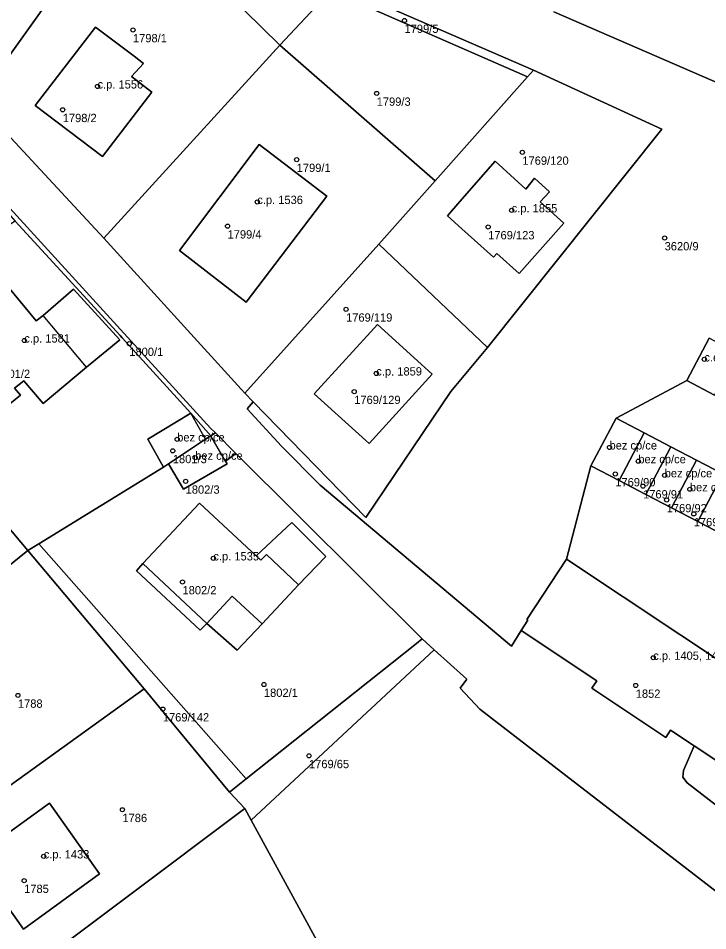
# Model space of a CAD drawing. Extents: x -878211 to -870363, y -1058464 to -1052522.
# Drawn here: x -875165.2 to -875082.1, y -1055486 to -1055376 of the extents above; entities that cross this region are included whole.
import ezdxf

# ---------------------------------------------------------------- set-up
doc = ezdxf.new("R2010")
doc.units = 0
for name, color, linetype in [('Definiční body', 7, 'Continuous'), ('Polygon budovy', 7, 'Continuous'), ('Polygon parcely', 7, 'Continuous')]:
    doc.layers.add(name, color=color, linetype=linetype)

msp = doc.modelspace()

# ---------------------------------------------------------------- linework, layer by layer
at = {"layer": 'Definiční body'}
for centre in [(-875118.67, -1055376.25994), (-875151.39, -1055377.38994), (-875155.66, -1055384.19994), (-875122.02, -1055385.03994), (-875159.85, -1055387.00994), (-875104.47, -1055392.14994), (-875131.66, -1055393.01994), (-875136.41, -1055398.11994), (-875105.76, -1055399.12994), (-875139.99, -1055401.03994), (-875108.59, -1055401.13994), (-875087.33, -1055402.46994), (-875125.71, -1055411.05994), (-875164.48, -1055414.81994), (-875151.83, -1055415.19994), (-875082.54, -1055417.09994), (-875122.07, -1055418.78994), (-875124.73, -1055420.98994), (-875146.06, -1055426.73994), (-875146.59, -1055428.11994), (-875093.97, -1055427.70994), (-875143.89, -1055428.94994), (-875090.5, -1055429.36994), (-875145.04, -1055431.79994), (-875093.27, -1055430.90994), (-875087.32, -1055431.06994), (-875089.93, -1055432.36994), (-875084.29, -1055432.74994), (-875087.08, -1055434.03994), (-875083.82, -1055435.71994), (-875141.7, -1055441.07994), (-875145.42, -1055443.92994), (-875088.7, -1055453.05994), (-875135.61, -1055456.28994), (-875090.81, -1055456.39994), (-875165.25, -1055457.59994), (-875147.79, -1055459.24994), (-875130.18, -1055464.87994), (-875152.66, -1055471.37994), (-875162.14, -1055476.99994), (-875164.5, -1055479.91994)]:
    msp.add_circle(centre, 0.25, dxfattribs=at)
at = {"layer": 'Polygon budovy'}
for points in [[(-875149.13, -1055384.9), (-875151.55, -1055383), (-875150.11, -1055381.42), (-875151.26, -1055380.55), (-875155.91, -1055377.06), (-875163.16, -1055386.48), (-875155.04, -1055392.64)], [(-875145.8, -1055403.99), (-875137.75, -1055410.21), (-875128.04, -1055397.41), (-875136.19, -1055391.18)], [(-875104.04, -1055396.57), (-875107.76, -1055393.22), (-875112.01, -1055398.08), (-875113.51, -1055399.79), (-875111.75, -1055401.37), (-875107.93, -1055404.79), (-875107.53, -1055404.34), (-875104.87, -1055406.76), (-875099.46, -1055400.66), (-875102.31, -1055398.11), (-875101.2, -1055396.91), (-875103, -1055395.25)], [(-875163.06, -1055412.47), (-875167.03, -1055407.63), (-875173.86, -1055413.3), (-875166.97, -1055421.62), (-875166.23, -1055422.46), (-875164.95, -1055421.43), (-875165.68, -1055420.56), (-875164.54, -1055419.67), (-875162.21, -1055422.41), (-875156.99, -1055418.05), (-875162.19, -1055411.8)], [(-875121.93, -1055412.9), (-875129.54, -1055421.24), (-875122.91, -1055427.24), (-875115.33, -1055418.89)], [(-875081.98, -1055414.56), (-875084.66, -1055419.66), (-875081.31, -1055421.4), (-875078.63, -1055416.29)], [(-875149.6, -1055426.72), (-875147.72, -1055430.09), (-875147.09, -1055429.67), (-875142.66, -1055426.71), (-875144.43, -1055423.58)], [(-875096.23, -1055429.91), (-875092.79, -1055431.7), (-875089.78, -1055425.96), (-875093.16, -1055424.19)], [(-875092.79, -1055431.7), (-875089.58, -1055433.37), (-875086.57, -1055427.63), (-875089.78, -1055425.96)], [(-875142.66, -1055426.71), (-875147.09, -1055429.67), (-875145.28, -1055432.74), (-875140.03, -1055429.67), (-875140.22, -1055429.35), (-875142.01, -1055426.31)], [(-875089.58, -1055433.37), (-875086.5, -1055434.98), (-875083.5, -1055429.24), (-875086.57, -1055427.63)], [(-875086.5, -1055434.98), (-875083.33, -1055436.62), (-875080.33, -1055430.89), (-875083.5, -1055429.24)], [(-875083.33, -1055436.62), (-875080.31, -1055438.2), (-875077.31, -1055432.47), (-875080.33, -1055430.89)], [(-875143.36, -1055434.41), (-875150.21, -1055441.7), (-875142.5, -1055448.93), (-875139.42, -1055445.62), (-875135.81, -1055448.97), (-875131.45, -1055444.26), (-875135.31, -1055440.6), (-875135.97, -1055441.3), (-875136.55, -1055440.76)], [(-875074.92, -1055464.34), (-875071.73, -1055459.41), (-875099.15, -1055441.17), (-875103.92, -1055448.45), (-875103.8, -1055448.53), (-875104.62, -1055449.77), (-875095.5, -1055455.85), (-875096.09, -1055456.73), (-875087.18, -1055462.66), (-875086.61, -1055461.77), (-875083.77, -1055463.67), (-875077.44, -1055467.89), (-875076.62, -1055466.65), (-875074.54, -1055468.02), (-875072.97, -1055465.6)], [(-875170.65, -1055477.23), (-875164.59, -1055485.77), (-875155.41, -1055479.12), (-875161.44, -1055470.59)]]:
    msp.add_lwpolyline(points, close=True, dxfattribs=at)
at = {"layer": 'Polygon parcely'}
for points in [[(-875170.26, -1055385.96), (-875163.44, -1055376.55), (-875152.32, -1055360.87), (-875159.2, -1055356.72), (-875153.8, -1055346.82), (-875152.16, -1055345.14), (-875152.36, -1055344.69), (-875152.02, -1055343.83), (-875169.01, -1055334.08), (-875174.72, -1055340.44), (-875172.05, -1055340.47), (-875170.88, -1055342.73), (-875181.92, -1055350.04), (-875185.56, -1055355.33), (-875185.91, -1055355.09), (-875189.55, -1055361.94), (-875176.32, -1055378.72), (-875175.64, -1055380.08)], [(-875150.8, -1055362.37), (-875152.32, -1055360.87), (-875163.44, -1055376.55), (-875170.26, -1055385.96), (-875154.88, -1055402.47), (-875133.71, -1055379.23)], [(-875152.32, -1055360.87), (-875150.8, -1055362.37), (-875127.53, -1055372.62), (-875103.85, -1055383.06), (-875103.12, -1055382.24), (-875126.86, -1055371.9)], [(-875133.71, -1055379.23), (-875127.53, -1055372.62), (-875150.8, -1055362.37)], [(-875165.6, -1055400.42), (-875158.26, -1055408.38), (-875152.93, -1055414.22), (-875152.68, -1055414.51), (-875144.43, -1055423.58), (-875142.01, -1055426.31), (-875141.46, -1055425.97), (-875142.06, -1055425.38), (-875192.54, -1055370.01), (-875192.68, -1055370.88), (-875190.09, -1055373.55), (-875180.49, -1055383.91), (-875174.85, -1055390.06), (-875172.64, -1055392.4)], [(-875127.53, -1055372.62), (-875133.71, -1055379.23), (-875114.97, -1055395.59), (-875103.85, -1055383.06)], [(-875151.26, -1055380.55), (-875155.91, -1055377.06), (-875163.16, -1055386.48), (-875155.04, -1055392.64), (-875149.13, -1055384.9), (-875151.55, -1055383), (-875150.11, -1055381.42)], [(-875151.26, -1055380.55), (-875150.11, -1055381.42), (-875151.55, -1055383), (-875149.13, -1055384.9), (-875155.04, -1055392.64), (-875163.16, -1055386.48), (-875155.91, -1055377.06)], [(-875121.75, -1055403.23), (-875114.97, -1055395.59), (-875133.71, -1055379.23), (-875154.88, -1055402.47), (-875138.35, -1055420.69), (-875137.92, -1055421.17)], [(-875114.97, -1055395.59), (-875121.75, -1055403.23), (-875108.66, -1055415.67), (-875087.66, -1055389.34), (-875103.12, -1055382.24), (-875103.85, -1055383.06)], [(-875137.75, -1055410.21), (-875145.8, -1055403.99), (-875136.19, -1055391.18), (-875128.04, -1055397.41)], [(-875137.75, -1055410.21), (-875128.04, -1055397.41), (-875136.19, -1055391.18), (-875145.8, -1055403.99)], [(-875112.01, -1055398.08), (-875113.51, -1055399.79), (-875111.75, -1055401.37), (-875107.93, -1055404.79), (-875107.53, -1055404.34), (-875104.87, -1055406.76), (-875099.46, -1055400.66), (-875102.31, -1055398.11), (-875101.2, -1055396.91), (-875103, -1055395.25), (-875104.04, -1055396.57), (-875107.76, -1055393.22)], [(-875112.01, -1055398.08), (-875107.76, -1055393.22), (-875104.04, -1055396.57), (-875103, -1055395.25), (-875101.2, -1055396.91), (-875102.31, -1055398.11), (-875099.46, -1055400.66), (-875104.87, -1055406.76), (-875107.53, -1055404.34), (-875107.93, -1055404.79), (-875111.75, -1055401.37), (-875113.51, -1055399.79)], [(-875165.6, -1055400.42), (-875168.91, -1055402.61), (-875185.99, -1055413.91), (-875177.96, -1055423.64), (-875164.04, -1055440.13), (-875162.74, -1055439.33), (-875147.72, -1055430.09), (-875149.6, -1055426.72), (-875144.43, -1055423.58), (-875152.68, -1055414.51), (-875152.93, -1055414.22), (-875158.26, -1055408.38)], [(-875136.92, -1055422.2), (-875123.34, -1055436.15), (-875113.1, -1055420.95), (-875108.66, -1055415.67), (-875121.75, -1055403.23), (-875137.92, -1055421.17)], [(-875156.99, -1055418.05), (-875152.99, -1055414.73), (-875158.56, -1055408.64), (-875162.19, -1055411.8), (-875163.06, -1055412.47), (-875167.03, -1055407.63), (-875173.86, -1055413.3), (-875166.97, -1055421.62), (-875166.23, -1055422.46), (-875164.95, -1055421.43), (-875165.68, -1055420.56), (-875164.54, -1055419.67), (-875162.21, -1055422.41)], [(-875156.99, -1055418.05), (-875162.21, -1055422.41), (-875164.54, -1055419.67), (-875165.68, -1055420.56), (-875164.95, -1055421.43), (-875166.23, -1055422.46), (-875166.97, -1055421.62), (-875173.86, -1055413.3), (-875167.03, -1055407.63), (-875163.06, -1055412.47), (-875162.19, -1055411.8), (-875158.56, -1055408.64), (-875152.99, -1055414.73)], [(-875129.54, -1055421.24), (-875122.91, -1055427.24), (-875115.33, -1055418.89), (-875121.93, -1055412.9)], [(-875129.54, -1055421.24), (-875121.93, -1055412.9), (-875115.33, -1055418.89), (-875122.91, -1055427.24)], [(-875081.98, -1055414.56), (-875084.66, -1055419.66), (-875081.31, -1055421.4), (-875078.63, -1055416.29)], [(-875189.48, -1055460.88), (-875168.93, -1055444.04), (-875164.04, -1055440.13), (-875177.96, -1055423.64), (-875201.99, -1055446.47), (-875192.41, -1055456.85)], [(-875147.09, -1055429.67), (-875142.66, -1055426.71), (-875142.01, -1055426.31), (-875144.43, -1055423.58), (-875149.6, -1055426.72), (-875147.72, -1055430.09)], [(-875089.78, -1055425.96), (-875093.16, -1055424.19), (-875096.23, -1055429.91), (-875092.79, -1055431.7)], [(-875142.01, -1055426.31), (-875142.66, -1055426.71), (-875147.09, -1055429.67), (-875145.28, -1055432.74), (-875140.03, -1055429.67), (-875140.22, -1055429.35), (-875139, -1055428.43), (-875141.46, -1055425.97)], [(-875086.57, -1055427.63), (-875089.78, -1055425.96), (-875092.79, -1055431.7), (-875089.58, -1055433.37)], [(-875139, -1055428.43), (-875140.22, -1055429.35), (-875140.03, -1055429.67), (-875145.28, -1055432.74), (-875147.09, -1055429.67), (-875147.72, -1055430.09), (-875162.74, -1055439.33), (-875137.76, -1055467.65), (-875117.23, -1055451.36), (-875116.56, -1055450.79)], [(-875083.5, -1055429.24), (-875086.57, -1055427.63), (-875089.58, -1055433.37), (-875086.5, -1055434.98)], [(-875080.33, -1055430.89), (-875083.5, -1055429.24), (-875086.5, -1055434.98), (-875083.33, -1055436.62)], [(-875077.31, -1055432.47), (-875080.33, -1055430.89), (-875083.33, -1055436.62), (-875080.31, -1055438.2)], [(-875150.98, -1055442.6), (-875143.31, -1055449.75), (-875142.5, -1055448.93), (-875138.84, -1055452.16), (-875135.81, -1055448.97), (-875131.45, -1055444.26), (-875128.17, -1055440.84), (-875132.23, -1055436.74), (-875136.55, -1055440.76), (-875143.36, -1055434.41), (-875150.21, -1055441.7)], [(-875150.98, -1055442.6), (-875150.21, -1055441.7), (-875143.36, -1055434.41), (-875136.55, -1055440.76), (-875132.23, -1055436.74), (-875128.17, -1055440.84), (-875131.45, -1055444.26), (-875135.81, -1055448.97), (-875138.84, -1055452.16), (-875142.5, -1055448.93), (-875143.31, -1055449.75)], [(-875150.02, -1055456.81), (-875139.76, -1055469.25), (-875137.76, -1055467.65), (-875162.74, -1055439.33), (-875164.04, -1055440.13)], [(-875189.48, -1055460.88), (-875177.83, -1055476.8), (-875150.02, -1055456.81), (-875164.04, -1055440.13), (-875168.93, -1055444.04)], [(-875099.15, -1055441.17), (-875103.92, -1055448.45), (-875103.8, -1055448.53), (-875104.62, -1055449.77), (-875095.5, -1055455.85), (-875096.09, -1055456.73), (-875087.18, -1055462.66), (-875086.61, -1055461.77), (-875083.77, -1055463.67), (-875077.44, -1055467.89), (-875076.62, -1055466.65), (-875074.54, -1055468.02), (-875072.97, -1055465.6), (-875074.92, -1055464.34), (-875071.73, -1055459.41)], [(-875116.56, -1055450.79), (-875117.23, -1055451.36), (-875137.76, -1055467.65), (-875139.76, -1055469.25), (-875137.92, -1055471.25), (-875137.16, -1055472.64), (-875115.11, -1055452.11)], [(-875177.83, -1055476.8), (-875166.41, -1055492.64), (-875137.92, -1055471.25), (-875139.76, -1055469.25), (-875150.02, -1055456.81)], [(-875164.59, -1055485.77), (-875155.41, -1055479.12), (-875161.44, -1055470.59), (-875170.65, -1055477.23)], [(-875164.59, -1055485.77), (-875170.65, -1055477.23), (-875161.44, -1055470.59), (-875155.41, -1055479.12)], [(-875166.41, -1055492.64), (-875155.48, -1055507.96), (-875128.29, -1055488.91), (-875137.16, -1055472.64), (-875137.92, -1055471.25)]]:
    msp.add_lwpolyline(points, close=True, dxfattribs=at)
for points in [[(-875192.54, -1055370.01), (-875142.06, -1055425.38), (-875141.46, -1055425.97), (-875139, -1055428.43), (-875116.56, -1055450.79), (-875115.11, -1055452.11), (-875111.15, -1055455.64), (-875111.96, -1055456.71), (-875109.6, -1055459.26), (-875014.03, -1055532.99)], [(-875126.86, -1055371.9), (-875103.12, -1055382.24), (-875087.66, -1055389.34), (-875108.66, -1055415.67), (-875113.1, -1055420.95), (-875123.34, -1055436.15), (-875136.92, -1055422.2), (-875137.63, -1055423.07), (-875133.48, -1055427.56), (-875128.85, -1055432.26), (-875105.76, -1055451.66), (-875104.62, -1055449.77), (-875103.8, -1055448.53), (-875103.92, -1055448.45), (-875099.15, -1055441.17), (-875096.23, -1055429.91), (-875093.16, -1055424.19), (-875084.66, -1055419.66), (-875081.98, -1055414.56)], [(-875100.68, -1055375.19), (-875079.48, -1055384.4)], [(-875079.48, -1055384.4), (-875100.68, -1055375.19)], [(-875095.5, -1055455.85), (-875104.62, -1055449.77), (-875105.76, -1055451.66), (-875128.85, -1055432.26), (-875133.48, -1055427.56), (-875137.63, -1055423.07), (-875136.92, -1055422.2), (-875137.92, -1055421.17), (-875138.35, -1055420.69), (-875154.88, -1055402.47), (-875170.26, -1055385.96)], [(-875081.31, -1055421.4), (-875084.66, -1055419.66), (-875093.16, -1055424.19), (-875089.78, -1055425.96), (-875086.57, -1055427.63), (-875083.5, -1055429.24), (-875080.33, -1055430.89)], [(-875080.31, -1055438.2), (-875083.33, -1055436.62), (-875086.5, -1055434.98), (-875089.58, -1055433.37), (-875092.79, -1055431.7), (-875096.23, -1055429.91), (-875099.15, -1055441.17), (-875071.73, -1055459.41)], [(-875014.03, -1055532.99), (-875109.6, -1055459.26), (-875111.96, -1055456.71), (-875111.15, -1055455.64), (-875115.11, -1055452.11), (-875137.16, -1055472.64), (-875128.29, -1055488.91), (-875119.09, -1055505.56), (-875107.17, -1055527.35), (-875106.3, -1055528.43), (-875127.88, -1055544.89), (-875119.45, -1055549.46), (-875111.39, -1055552.12), (-875105.2, -1055553.4), (-875090.96, -1055554.32), (-875069.69, -1055554.01)], [(-875063.21, -1055484.69), (-875084.6, -1055468.12), (-875085.14, -1055467.45), (-875085.06, -1055466.64), (-875083.77, -1055463.67), (-875086.61, -1055461.77), (-875087.18, -1055462.66), (-875096.09, -1055456.73), (-875095.5, -1055455.85)], [(-875077.44, -1055467.89), (-875083.77, -1055463.67), (-875085.06, -1055466.64), (-875085.14, -1055467.45), (-875084.6, -1055468.12), (-875063.21, -1055484.69)]]:
    msp.add_lwpolyline(points, dxfattribs=at)

# ---------------------------------------------------------------- texts
at = {"layer": 'Definiční body'}
for s, p in [('1799/5', (-875118.67, -1055377.749)), ('1798/1', (-875151.39, -1055378.879)), ('c.p. 1556', (-875155.66, -1055384.45)), ('1799/3', (-875122.02, -1055386.529)), ('1798/2', (-875159.85, -1055388.499)), ('1769/120', (-875104.47, -1055393.639)), ('1799/1', (-875131.66, -1055394.509)), ('c.p. 1536', (-875136.41, -1055398.37)), ('c.p. 1855', (-875105.76, -1055399.379)), ('1799/4', (-875139.99, -1055402.529)), ('1769/123', (-875108.59, -1055402.629)), ('3620/9', (-875087.33, -1055403.959)), ('1769/119', (-875125.71, -1055412.549)), ('c.p. 1581', (-875164.48, -1055415.07)), ('1800/1', (-875151.83, -1055416.689)), ('c.e. 124', (-875082.54, -1055417.35)), ('1801/2', (-875167.87, -1055419.339)), ('c.p. 1859', (-875122.07, -1055419.04)), ('1769/129', (-875124.73, -1055422.479)), ('bez cp/ce', (-875146.06, -1055426.99)), ('bez cp/ce', (-875093.97, -1055427.96)), ('bez cp/ce', (-875143.89, -1055429.2)), ('1801/3', (-875146.59, -1055429.609)), ('bez cp/ce', (-875090.5, -1055429.62)), ('bez cp/ce', (-875087.32, -1055431.32)), ('1769/90', (-875093.27, -1055432.399)), ('1802/3', (-875145.04, -1055433.289)), ('1769/91', (-875089.93, -1055433.859)), ('bez cp/ce', (-875084.29, -1055433)), ('1769/92', (-875087.08, -1055435.529)), ('1769/93', (-875083.82, -1055437.209)), ('c.p. 1535', (-875141.7, -1055441.33)), ('1802/2', (-875145.42, -1055445.419)), ('c.p. 1405, 1406', (-875088.7, -1055453.31)), ('1802/1', (-875135.61, -1055457.779)), ('1852', (-875090.81, -1055457.889)), ('1788', (-875165.25, -1055459.089)), ('1769/142', (-875147.79, -1055460.739)), ('1769/65', (-875130.18, -1055466.369)), ('1786', (-875152.66, -1055472.869)), ('c.p. 1433', (-875162.14, -1055477.25)), ('1785', (-875164.5, -1055481.409))]:
    msp.add_text(s, height=0.999996, dxfattribs=at).set_placement(p)

doc.saveas('drawing.dxf')
